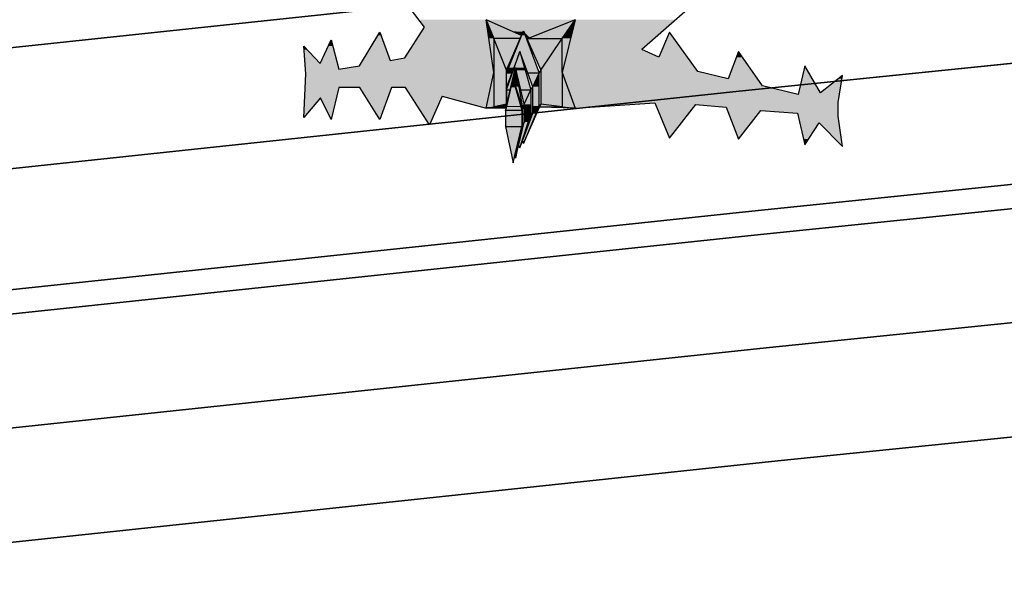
# Model space of a CAD drawing. Header units: millimetres. Extents: x 0 to 16721, y 217 to 10981.
# Tile 359 of 394: x 6997 to 7283, y 5933 to 6094. Entities that reach past the tile are written whole.
import ezdxf

# ---------------------------------------------------------------- set-up
doc = ezdxf.new("R2010")
doc.units = ezdxf.units.MM
doc.layers.add('PDF_PSS & TL', color=7, linetype='Continuous', true_color=0x7fffdf)

msp = doc.modelspace()

# ---------------------------------------------------------------- linework, layer by layer
at = {"layer": 'PDF_PSS & TL', "color": 4, "lineweight": 25}
for points in [[(9262.65, 6315.86), (8844.45, 6274.14), (8448.22, 6232.69), (8038.35, 6192.01), (7660.05, 6154.32), (7202.62, 6107.54), (6840.83, 6069.07), (6469.42, 6033.08), (6129.33, 5997.99), (5712.05, 5954.97), (5350.26, 5914.95), (4896.33, 5864.79), (4567.93, 5827.36), (4205.36, 5786.03), (3794.45, 5739.64), (3375.48, 5692.47)], [(3375.48, 5692.47), (3794.45, 5739.64), (4205.36, 5786.03), (4567.93, 5827.36), (4896.33, 5864.79), (5350.26, 5914.95), (5712.05, 5954.97), (6129.33, 5997.99), (6469.42, 6033.08), (6840.83, 6069.07), (7202.62, 6107.54), (7660.05, 6154.32), (8038.35, 6192.01), (8448.22, 6232.69), (8844.45, 6274.14), (9262.65, 6315.86)], [(9266.28, 6281.03), (8848.09, 6239.31), (8451.73, 6197.86), (8041.86, 6157.18), (7663.56, 6119.49), (7206.25, 6072.71), (6844.46, 6034.25), (6472.92, 5998.38), (6132.96, 5963.16), (5715.68, 5920.15), (5354.02, 5880.12), (4900.22, 5829.96), (4571.96, 5792.53), (4209.39, 5751.21), (3798.34, 5704.81), (3379.5, 5657.77)], [(3379.5, 5657.77), (3798.34, 5704.81), (4209.39, 5751.21), (4571.96, 5792.53), (4900.22, 5829.96), (5354.02, 5880.12), (5715.68, 5920.15), (6132.96, 5963.16), (6472.92, 5998.38), (6844.46, 6034.25), (7206.25, 6072.71), (7663.56, 6119.49), (8041.86, 6157.18), (8451.73, 6197.86), (8848.09, 6239.31), (9266.28, 6281.03)], [(9269.78, 6246.2), (8851.59, 6204.48), (8455.23, 6163.03), (8045.36, 6122.35), (7667.06, 6084.67), (7209.88, 6037.88), (6847.96, 5999.42), (6476.42, 5963.55), (6136.47, 5928.46), (5719.44, 5885.32), (5357.91, 5845.42), (4904.11, 5795.26), (4575.85, 5757.83), (4213.28, 5716.51), (3802.23, 5670.11), (3383.39, 5622.94)], [(3383.39, 5622.94), (3802.23, 5670.11), (4213.28, 5716.51), (4575.85, 5757.83), (4904.11, 5795.26), (5357.91, 5845.42), (5719.44, 5885.32), (6136.47, 5928.46), (6476.42, 5963.55), (6847.96, 5999.42), (7209.88, 6037.88), (7667.06, 6084.67), (8045.36, 6122.35), (8455.23, 6163.03), (8851.59, 6204.48), (9269.78, 6246.2)]]:
    msp.add_lwpolyline(points, dxfattribs=at)
at = {"layer": 'PDF_PSS & TL', "color": 2, "lineweight": 25}
for points in [[(9270.43, 6239.18), (8852.37, 6197.47), (8456.01, 6156.14), (8046, 6115.34), (7667.84, 6077.78), (7210.53, 6030.87), (6848.61, 5992.53), (6477.07, 5956.53), (6137.24, 5921.45), (5720.22, 5878.43), (5358.69, 5838.41), (4904.89, 5788.24), (4576.62, 5750.82), (4214.05, 5709.49), (3803.01, 5663.1), (3384.17, 5616.05)], [(3384.17, 5616.05), (3803.01, 5663.1), (4214.05, 5709.49), (4576.62, 5750.82), (4904.89, 5788.24), (5358.69, 5838.41), (5720.22, 5878.43), (6137.24, 5921.45), (6477.07, 5956.53), (6848.61, 5992.53), (7210.53, 6030.87), (7667.84, 6077.78), (8046, 6115.34), (8456.01, 6156.14), (8852.37, 6197.47), (9270.43, 6239.18)], [(9273.8, 6206.43), (8855.61, 6164.59), (8459.38, 6123.26), (8049.25, 6082.46), (7671.08, 6044.9), (7214.04, 5998.12), (6851.98, 5959.65), (6480.32, 5923.65), (6140.62, 5888.57), (5723.73, 5845.55), (5362.32, 5805.66), (4908.52, 5755.49), (4580.39, 5718.07), (4217.82, 5676.74), (3806.65, 5630.35), (3387.81, 5583.17)], [(3387.81, 5583.17), (3806.65, 5630.35), (4217.82, 5676.74), (4580.39, 5718.07), (4908.52, 5755.49), (5362.32, 5805.66), (5723.73, 5845.55), (6140.62, 5888.57), (6480.32, 5923.65), (6851.98, 5959.65), (7214.04, 5998.12), (7671.08, 6044.9), (8049.25, 6082.46), (8459.38, 6123.26), (8855.61, 6164.59), (9273.8, 6206.43)], [(9277.05, 6173.55), (8858.99, 6131.84), (8462.63, 6090.38), (8052.5, 6049.71), (7674.46, 6012.02), (7217.41, 5965.24), (6855.36, 5926.77), (6483.56, 5890.9), (6143.99, 5855.82), (5727.23, 5812.8), (5365.83, 5772.78), (4912.29, 5722.61), (4584.16, 5685.32), (4221.46, 5643.99), (3810.41, 5597.47), (3391.57, 5550.43)], [(3391.57, 5550.43), (3810.41, 5597.47), (4221.46, 5643.99), (4584.16, 5685.32), (4912.29, 5722.61), (5365.83, 5772.78), (5727.23, 5812.8), (6143.99, 5855.82), (6483.56, 5890.9), (6855.36, 5926.77), (7217.41, 5965.24), (7674.46, 6012.02), (8052.5, 6049.71), (8462.63, 6090.38), (8858.99, 6131.84), (9277.05, 6173.55)]]:
    msp.add_lwpolyline(points, dxfattribs=at)
at = {"layer": 'PDF_PSS & TL', "color": 7, "lineweight": 25}
for points in [[(7253.15, 6150.83), (7177.9, 6084.82)], [(7114.74, 6091.31), (7089.01, 6125.1)], [(7119.81, 6071.3), (7132.68, 6067.79), (7134.88, 6078.19), (7132.68, 6093.52)], [(7142.94, 6088.97), (7132.68, 6093.52), (7134.88, 6088.06)], [(7144.89, 6088.06), (7154.77, 6088.06), (7158.54, 6093.52), (7144.89, 6088.06), (7144.5, 6088.06)], [(7158.54, 6093.52), (7154.77, 6078.19), (7158.54, 6067.79)], [(7095.77, 6080.14), (7101.74, 6089.88), (7104.73, 6081.7)], [(7109.02, 6082.48), (7114.74, 6091.31)], [(7138.52, 6068.31), (7138.52, 6068.44), (7138.52, 6068.96), (7138.52, 6077.93), (7143.46, 6090.27), (7148.01, 6077.93)], [(7142.55, 6088.06), (7142.94, 6088.97), (7143.46, 6090.27), (7144.37, 6088.32), (7144.5, 6088.06), (7148.53, 6078.84)], [(7185.96, 6089.88), (7182.84, 6082.61)], [(7194.15, 6078.45), (7185.96, 6089.88)], [(7084.33, 6080.79), (7087.58, 6087.67)], [(7087.58, 6087.67), (7089.79, 6079.1)], [(7134.88, 6088.06), (7134.88, 6078.19)], [(7138.52, 6068.96), (7138.52, 6078.84), (7134.88, 6088.06)], [(7138.52, 6078.84), (7142.55, 6088.06), (7134.89, 6088.06)], [(7144.89, 6088.06), (7144.37, 6088.32)], [(7148.53, 6078.84), (7154.77, 6088.06)], [(7154.77, 6078.19), (7154.77, 6088.06)], [(7079.65, 6085.85), (7084.33, 6080.79)], [(7079.65, 6065.06), (7080.17, 6077.8), (7079.65, 6085.85)], [(7138.52, 6073.12), (7142.42, 6084.3), (7145.67, 6073.12)], [(7146.19, 6074.03), (7144.76, 6077.93), (7142.42, 6084.29), (7140.08, 6077.93), (7138.52, 6074.03)], [(7182.84, 6082.61), (7177.9, 6084.81)], [(7205.97, 6084.3), (7202.98, 6076.37)], [(7212.99, 6074.29), (7205.97, 6084.29)], [(7104.73, 6081.7), (7109.02, 6082.48)], [(7089.79, 6079.1), (7095.77, 6080.14)], [(7143.2, 6067.92), (7143.72, 6068.96), (7142.68, 6073.12), (7141.12, 6079.62), (7139.56, 6073.12), (7138.52, 6068.96), (7134.88, 6068.18)], [(7134.88, 6078.19), (7134.88, 6068.18)], [(7140.08, 6077.93), (7138.52, 6077.93), (7138.52, 6078.84)], [(7139.82, 6073.9), (7141.12, 6079.62), (7143.2, 6067.92)], [(7154.77, 6068.18), (7148.53, 6068.96), (7148.01, 6068.44), (7148.01, 6077.93), (7148.53, 6078.84), (7148.53, 6068.96)], [(7154.77, 6078.19), (7154.77, 6068.18), (7158.54, 6067.79), (7148.14, 6068.05)], [(7202.98, 6076.37), (7194.15, 6078.45)], [(7229.88, 6072.21), (7225.34, 6080.14), (7223.39, 6071.82)], [(7138.52, 6068.44), (7138.52, 6074.03), (7138.52, 6077.93)], [(7140.47, 6076.24), (7139.82, 6073.9), (7138.52, 6068.31), (7138.52, 6068.18)], [(7143.07, 6067.14), (7140.47, 6076.24), (7143.2, 6067.92)], [(7148.01, 6077.93), (7144.76, 6077.93)], [(7146.19, 6066.36), (7146.19, 6074.03), (7148.01, 6077.93)], [(7236.25, 6077.28), (7229.88, 6072.21)], [(7234.95, 6069.48), (7236.25, 6077.28)], [(7089.79, 6073.77), (7087.58, 6064.54), (7084.46, 6070.78)], [(7095.9, 6073.77), (7089.79, 6073.77)], [(7101.74, 6064.54), (7095.9, 6073.77)], [(7105.12, 6073.77), (7101.75, 6064.54)], [(7109.15, 6073.77), (7105.12, 6073.77)], [(7116.17, 6062.98), (7109.15, 6073.77)], [(7138.52, 6074.03), (7138.52, 6073.12), (7139.56, 6073.12)], [(7138.52, 6068.44), (7138.52, 6068.96), (7138.52, 6073.12), (7138.52, 6068.31)], [(7142.68, 6073.12), (7145.67, 6073.12)], [(7145.67, 6065.97), (7143.72, 6063.76), (7143.72, 6068.96), (7145.67, 6073.12)], [(7145.67, 6073.12), (7146.19, 6074.03)], [(7145.67, 6073.12), (7145.67, 6065.97), (7146.19, 6066.36)], [(7223.39, 6071.82), (7212.99, 6074.29)], [(7084.46, 6070.78), (7079.65, 6065.06)], [(7119.81, 6071.3), (7116.17, 6062.98)], [(7132.68, 6067.79), (7134.88, 6068.18), (7138.52, 6068.18), (7138.52, 6068.44)], [(7138.26, 6067.14), (7138.52, 6067.92), (7138.52, 6068.18)], [(7143.07, 6062.46), (7143.07, 6067.14), (7138.26, 6067.14), (7138.26, 6062.46), (7143.07, 6062.46), (7143.2, 6063.24), (7143.2, 6067.92), (7143.07, 6067.14)], [(7138.52, 6068.96), (7138.52, 6068.31), (7138.52, 6068.96)], [(7138.52, 6068.44), (7138.52, 6068.44)], [(7138.52, 6068.31), (7138.52, 6068.31)], [(7148.01, 6068.44), (7143.46, 6057.52), (7143.2, 6058.3)], [(7143.46, 6057.52), (7148.14, 6068.05), (7148.14, 6068.18)], [(7146.19, 6066.36), (7148.01, 6068.44)], [(7148.53, 6068.96), (7148.14, 6068.18), (7154.77, 6068.18)], [(7158.54, 6067.79), (7181.67, 6069.35)], [(7159.45, 6068.57), (7159.45, 6068.57)], [(7181.67, 6069.35), (7185.96, 6059.08)], [(7185.96, 6059.08), (7193.63, 6068.83)], [(7193.63, 6068.83), (7202.46, 6068.05)], [(7202.46, 6068.05), (7205.97, 6058.82)], [(7205.97, 6058.82), (7212.47, 6067.14)], [(7212.47, 6067.14), (7223.13, 6066.36)], [(7234.95, 6065.45), (7234.95, 6069.48)], [(7142.03, 6056.87), (7142.42, 6056.22), (7145.67, 6065.97)], [(7142.42, 6056.22), (7143.2, 6058.3), (7146.19, 6066.36)], [(7223.13, 6066.36), (7225.34, 6057.13)], [(7236.25, 6056.61), (7234.95, 6065.45)], [(7138.26, 6062.46), (7140.47, 6051.94), (7143.07, 6062.46)], [(7140.47, 6051.94), (7140.99, 6054.01), (7143.2, 6063.24)], [(7141.12, 6053.23), (7142.03, 6056.87), (7143.72, 6063.76), (7143.2, 6063.24), (7141.12, 6053.23), (7140.99, 6054.01)], [(7225.34, 6057.13), (7229.49, 6063.5)], [(7229.49, 6063.5), (7236.25, 6056.61)]]:
    msp.add_lwpolyline(points, dxfattribs=at)
at = {"layer": 'PDF_PSS & TL', "lineweight": 0}
for points in [[(7143.33, 6089.88), (7140.86, 6089.88)], [(7191.16, 6082.61), (7185.96, 6089.88)], [(7229.88, 6072.21), (7225.34, 6080.14)]]:
    msp.add_lwpolyline(points, close=True, dxfattribs=at)
at = {"layer": 'PDF_PSS & TL', "color": 46, "lineweight": 0, "true_color": 0x725600}
for points in [[(7134.88, 6078.19), (7134.88, 6077.93)], [(7154.77, 6078.19), (7154.77, 6077.93)], [(7134.88, 6068.18), (7134.88, 6077.93)], [(7158.41, 6068.18), (7154.77, 6077.93)], [(7134.88, 6068.18), (7135.14, 6068.18)], [(7138.52, 6068.18), (7135.14, 6068.18)], [(7142.68, 6068.31), (7138.52, 6068.31)], [(7142.68, 6068.31), (7138.52, 6068.31)], [(7143.2, 6068.18), (7143.2, 6067.92)], [(7154.38, 6068.18), (7154.77, 6068.18)]]:
    msp.add_lwpolyline(points, close=True, dxfattribs=at)
at = {"layer": 'PDF_PSS & TL', "color": 7, "lineweight": 25}
msp.add_lwpolyline([(7132.68, 6067.79), (7138.52, 6067.92)], close=True, dxfattribs=at)
at = {"layer": 'PDF_PSS & TL', "transparency": 33554559}
for points in [[(7132.68, 6093.52), (7113.05, 6093.52), (7133.07, 6091.31)], [(7113.05, 6093.52), (7133.07, 6091.31), (7114.74, 6091.31)], [(7158.54, 6093.52), (7132.68, 6093.52), (7150.48, 6090.27)], [(7132.68, 6093.52), (7150.48, 6090.27), (7139.82, 6090.27)], [(7158.54, 6093.52), (7177.9, 6084.82), (7156.46, 6084.82)], [(7187.91, 6093.52), (7158.54, 6093.52), (7177.9, 6084.82)], [(7101.74, 6089.88), (7102.13, 6088.97), (7101.23, 6088.97)], [(7114.74, 6091.31), (7134.23, 6082.48), (7109.02, 6082.48)], [(7133.07, 6091.31), (7114.74, 6091.31), (7134.23, 6082.48)], [(7143.46, 6090.27), (7139.82, 6090.27), (7143.33, 6089.88)], [(7139.82, 6090.27), (7143.33, 6089.88), (7140.86, 6089.88)], [(7143.33, 6089.88), (7143.33, 6089.88), (7140.86, 6089.88)], [(7140.86, 6089.88), (7143.33, 6089.88), (7142.94, 6088.97)], [(7150.48, 6090.27), (7143.46, 6090.27), (7149.31, 6089.88)], [(7143.46, 6090.27), (7149.31, 6089.88), (7143.72, 6089.88)], [(7143.72, 6089.88), (7144.37, 6088.32), (7145.28, 6088.32)], [(7143.72, 6089.88), (7149.31, 6089.88), (7145.28, 6088.32)], [(7185.96, 6089.88), (7191.16, 6082.61), (7182.84, 6082.61)], [(7087.58, 6087.67), (7088.1, 6085.85), (7086.67, 6085.85)], [(7101.23, 6088.97), (7104.73, 6081.7), (7096.81, 6081.7)], [(7102.13, 6088.97), (7101.23, 6088.97), (7104.73, 6081.7)], [(7144.37, 6088.32), (7145.28, 6088.32), (7144.89, 6088.06)], [(7079.65, 6085.85), (7080.56, 6084.82), (7079.78, 6084.82)], [(7080.56, 6084.82), (7079.78, 6084.82), (7084.33, 6080.79)], [(7079.78, 6084.82), (7084.33, 6080.79), (7079.91, 6080.79)], [(7086.67, 6085.85), (7089.4, 6080.79), (7084.33, 6080.79)], [(7088.1, 6085.85), (7086.67, 6085.85), (7089.4, 6080.79)], [(7156.46, 6084.82), (7182.84, 6082.61), (7155.81, 6082.61)], [(7177.9, 6084.82), (7156.46, 6084.82), (7182.84, 6082.61)], [(7205.97, 6084.3), (7207.14, 6082.61), (7205.32, 6082.61)], [(7096.81, 6081.7), (7134.62, 6080.14), (7095.77, 6080.14)], [(7134.36, 6081.7), (7096.81, 6081.7), (7134.62, 6080.14)], [(7109.02, 6082.48), (7134.36, 6081.7), (7104.74, 6081.7)], [(7134.23, 6082.48), (7109.02, 6082.48), (7134.36, 6081.7)], [(7155.81, 6082.61), (7194.15, 6078.45), (7154.9, 6078.45)], [(7191.16, 6082.61), (7155.81, 6082.61), (7194.15, 6078.45)], [(7205.32, 6082.61), (7211.43, 6076.37), (7202.98, 6076.37)], [(7207.14, 6082.61), (7205.32, 6082.61), (7211.43, 6076.37)], [(7089.4, 6080.79), (7079.91, 6080.79), (7089.79, 6079.1)], [(7079.91, 6080.79), (7089.79, 6079.1), (7080.04, 6079.1)], [(7134.75, 6079.1), (7080.04, 6079.1), (7134.88, 6078.19)], [(7080.04, 6079.1), (7134.88, 6078.19), (7080.04, 6078.19)], [(7134.88, 6078.19), (7080.04, 6078.19), (7134.75, 6077.8)], [(7080.04, 6078.19), (7134.75, 6077.8), (7080.17, 6077.8)], [(7095.77, 6080.14), (7134.75, 6079.1), (7089.79, 6079.1)], [(7134.62, 6080.14), (7095.77, 6080.14), (7134.75, 6079.1)], [(7154.9, 6078.45), (7195.32, 6078.19), (7154.77, 6078.19)], [(7195.32, 6078.19), (7154.77, 6078.19), (7202.98, 6076.37)], [(7154.77, 6078.19), (7202.98, 6076.37), (7155.42, 6076.37)], [(7194.15, 6078.45), (7154.9, 6078.45), (7195.32, 6078.19)], [(7225.34, 6080.14), (7229.88, 6072.21), (7223.52, 6072.21)], [(7080.17, 6077.8), (7133.97, 6073.77), (7080.04, 6073.77)], [(7134.75, 6077.8), (7080.17, 6077.8), (7133.97, 6073.77)], [(7211.43, 6076.37), (7155.42, 6076.37), (7212.99, 6074.29)], [(7155.42, 6076.37), (7212.99, 6074.29), (7156.2, 6074.29)], [(7235.21, 6076.37), (7235.47, 6072.21), (7229.89, 6072.21)], [(7236.25, 6077.28), (7236.12, 6076.37), (7235.21, 6076.37)], [(7236.12, 6076.37), (7235.21, 6076.37), (7235.47, 6072.21)], [(7080.04, 6073.77), (7089.14, 6070.78), (7079.91, 6070.78)], [(7089.79, 6073.77), (7080.04, 6073.77), (7089.14, 6070.78)], [(7095.9, 6073.77), (7101.36, 6065.06), (7102, 6065.06)], [(7095.9, 6073.77), (7105.12, 6073.77), (7102, 6065.06)], [(7133.98, 6073.77), (7109.15, 6073.77), (7133.46, 6071.3)], [(7109.15, 6073.77), (7133.46, 6071.3), (7110.71, 6071.3)], [(7212.99, 6074.29), (7156.2, 6074.29), (7223.39, 6071.82)], [(7156.2, 6074.29), (7223.39, 6071.82), (7157.11, 6071.82)], [(7079.91, 6070.78), (7083.42, 6069.48), (7079.78, 6069.48)], [(7084.46, 6070.78), (7079.91, 6070.78), (7083.42, 6069.48)], [(7089.14, 6070.78), (7084.46, 6070.78), (7088.75, 6069.48)], [(7084.46, 6070.78), (7088.75, 6069.48), (7085.11, 6069.48)], [(7119.81, 6071.3), (7110.71, 6071.3), (7119.68, 6070.78)], [(7110.71, 6071.3), (7119.68, 6070.78), (7111.1, 6070.78)], [(7119.68, 6070.78), (7111.1, 6070.78), (7116.43, 6063.5)], [(7111.1, 6070.78), (7116.43, 6063.5), (7115.91, 6063.5)], [(7133.45, 6071.3), (7119.81, 6071.3), (7133.32, 6070.78)], [(7119.81, 6071.3), (7133.32, 6070.78), (7121.89, 6070.78)], [(7133.33, 6070.78), (7121.89, 6070.78), (7132.81, 6068.05)], [(7121.89, 6070.78), (7132.81, 6068.05), (7131.51, 6068.05)], [(7235.34, 6071.82), (7157.11, 6071.82), (7234.95, 6069.48)], [(7157.11, 6071.82), (7234.95, 6069.48), (7157.89, 6069.48)], [(7223.52, 6072.21), (7235.34, 6071.82), (7223.39, 6071.82)], [(7235.47, 6072.21), (7223.52, 6072.21), (7235.34, 6071.82)], [(7079.78, 6069.48), (7080.04, 6065.45), (7079.65, 6065.45)], [(7083.42, 6069.48), (7079.78, 6069.48), (7080.04, 6065.45)], [(7088.75, 6069.48), (7085.11, 6069.48), (7087.71, 6065.06)], [(7085.11, 6069.48), (7087.71, 6065.06), (7087.32, 6065.06)], [(7131.51, 6068.05), (7132.81, 6068.05), (7132.68, 6067.79)], [(7234.95, 6069.48), (7157.89, 6069.48), (7234.95, 6069.35)], [(7157.89, 6069.48), (7234.95, 6069.35), (7157.89, 6069.35)], [(7181.67, 6069.35), (7157.89, 6069.35), (7174.65, 6068.83)], [(7157.89, 6069.35), (7174.65, 6068.83), (7158.15, 6068.83)], [(7174.65, 6068.83), (7158.15, 6068.83), (7163.61, 6068.05)], [(7158.15, 6068.83), (7163.61, 6068.05), (7158.41, 6068.05)], [(7158.41, 6068.05), (7163.61, 6068.05), (7158.54, 6067.79)], [(7234.95, 6069.35), (7181.67, 6069.35), (7234.95, 6068.83)], [(7181.67, 6069.35), (7234.95, 6068.83), (7181.93, 6068.83)], [(7193.63, 6068.83), (7181.93, 6068.83), (7192.98, 6068.05)], [(7181.93, 6068.83), (7192.98, 6068.05), (7182.19, 6068.05)], [(7192.98, 6068.05), (7182.19, 6068.05), (7189.08, 6062.98)], [(7182.19, 6068.05), (7189.08, 6062.98), (7184.4, 6062.98)], [(7234.95, 6068.83), (7193.63, 6068.83), (7234.95, 6068.05)], [(7193.63, 6068.83), (7234.95, 6068.05), (7202.46, 6068.05)], [(7234.95, 6068.05), (7202.46, 6068.05), (7234.95, 6067.14)], [(7202.46, 6068.05), (7234.95, 6067.14), (7202.85, 6067.14)], [(7212.47, 6067.14), (7202.85, 6067.14), (7211.82, 6066.36)], [(7202.85, 6067.14), (7211.82, 6066.36), (7203.11, 6066.36)], [(7234.95, 6067.14), (7212.47, 6067.14), (7234.95, 6066.36)], [(7212.47, 6067.14), (7234.95, 6066.36), (7223.13, 6066.36)], [(7079.65, 6065.45), (7080.04, 6065.45), (7079.65, 6065.06)], [(7087.32, 6065.06), (7087.71, 6065.06), (7087.58, 6064.54)], [(7101.36, 6065.06), (7102, 6065.06), (7101.74, 6064.54)], [(7203.11, 6066.36), (7205.84, 6059.08), (7206.23, 6059.08)], [(7203.11, 6066.36), (7211.82, 6066.36), (7206.23, 6059.08)], [(7234.95, 6066.36), (7223.13, 6066.36), (7234.95, 6065.45)], [(7223.13, 6066.36), (7234.95, 6065.45), (7223.39, 6065.45)], [(7234.95, 6065.45), (7223.39, 6065.45), (7235.21, 6063.5)], [(7223.39, 6065.45), (7235.21, 6063.5), (7223.78, 6063.5)], [(7115.91, 6063.5), (7116.43, 6063.5), (7116.17, 6062.98)], [(7184.4, 6062.98), (7189.08, 6062.98), (7185.96, 6059.08)], [(7229.49, 6063.5), (7223.78, 6063.5), (7229.23, 6062.98)], [(7223.78, 6063.5), (7229.23, 6062.98), (7223.91, 6062.98)], [(7223.91, 6062.98), (7224.95, 6058.82), (7226.51, 6058.82)], [(7223.91, 6062.98), (7229.23, 6062.98), (7226.51, 6058.82)], [(7235.21, 6063.5), (7229.49, 6063.5), (7235.34, 6062.98)], [(7229.49, 6063.5), (7235.34, 6062.98), (7230.01, 6062.98)], [(7230.01, 6062.98), (7235.73, 6057.13), (7236.25, 6057.13)], [(7230.01, 6062.98), (7235.34, 6062.98), (7236.25, 6057.13)], [(7205.84, 6059.08), (7206.23, 6059.08), (7205.97, 6058.82)], [(7224.95, 6058.82), (7226.51, 6058.82), (7225.34, 6057.13)], [(7235.73, 6057.13), (7236.25, 6057.13), (7236.25, 6056.61)]]:
    msp.add_solid(points, dxfattribs=at)
at = {"layer": 'PDF_PSS & TL', "color": 46, "true_color": 0x725600, "transparency": 33554559}
for points in [[(7139.82, 6090.27), (7132.68, 6093.52), (7133.98, 6090.27)], [(7132.68, 6093.52), (7133.98, 6090.27), (7133.2, 6090.27)], [(7158.54, 6093.52), (7156.33, 6090.27), (7150.48, 6090.27)], [(7157.76, 6090.27), (7158.54, 6093.52), (7156.33, 6090.27)], [(7133.98, 6090.27), (7133.2, 6090.27), (7134.88, 6088.06)], [(7133.2, 6090.27), (7134.88, 6088.06), (7133.46, 6088.06)], [(7139.82, 6090.27), (7133.98, 6090.27), (7142.94, 6088.97)], [(7133.98, 6090.27), (7142.94, 6088.97), (7134.5, 6088.97)], [(7143.46, 6090.27), (7143.98, 6088.97), (7142.94, 6088.97)], [(7150.48, 6090.27), (7154.77, 6088.06), (7144.89, 6088.06)], [(7156.33, 6090.27), (7150.48, 6090.27), (7154.77, 6088.06)], [(7156.33, 6090.27), (7157.24, 6088.06), (7154.77, 6088.06)], [(7157.76, 6090.27), (7156.33, 6090.27), (7157.24, 6088.06)], [(7134.88, 6088.06), (7133.46, 6088.06), (7134.88, 6078.84)], [(7133.46, 6088.06), (7134.88, 6078.84), (7134.75, 6078.84)], [(7142.94, 6088.97), (7134.5, 6088.97), (7142.55, 6088.06)], [(7134.5, 6088.97), (7142.55, 6088.06), (7134.88, 6088.06)], [(7134.88, 6088.06), (7136.44, 6084.3), (7134.88, 6084.3)], [(7142.55, 6088.06), (7134.89, 6088.06), (7138.78, 6079.62)], [(7134.89, 6088.06), (7138.78, 6079.62), (7138.26, 6079.62)], [(7142.94, 6088.97), (7145.8, 6084.3), (7141.12, 6084.3)], [(7143.98, 6088.97), (7142.94, 6088.97), (7145.8, 6084.3)], [(7154.77, 6088.06), (7144.5, 6088.06), (7152.17, 6084.3)], [(7144.5, 6088.06), (7152.17, 6084.3), (7146.19, 6084.3)], [(7154.77, 6088.06), (7154.77, 6084.3), (7152.17, 6084.3)], [(7157.24, 6088.06), (7154.77, 6088.06), (7156.33, 6084.3)], [(7154.77, 6088.06), (7156.33, 6084.3), (7154.77, 6084.3)], [(7136.44, 6084.3), (7134.88, 6084.3), (7138.52, 6078.84)], [(7134.88, 6084.3), (7138.52, 6078.84), (7134.88, 6078.84)], [(7141.12, 6084.3), (7140.6, 6079.62), (7139.17, 6079.62)], [(7142.42, 6084.3), (7141.12, 6084.3), (7140.6, 6079.62)], [(7142.42, 6084.3), (7143.72, 6079.62), (7140.73, 6079.62)], [(7145.8, 6084.3), (7142.42, 6084.3), (7147.49, 6079.62)], [(7142.42, 6084.3), (7147.49, 6079.62), (7144.11, 6079.62)], [(7152.17, 6084.3), (7146.19, 6084.3), (7148.92, 6079.62)], [(7146.19, 6084.3), (7148.92, 6079.62), (7148.14, 6079.62)], [(7152.17, 6084.3), (7154.77, 6079.62), (7148.92, 6079.62)], [(7154.77, 6084.3), (7152.17, 6084.3), (7154.77, 6079.62)], [(7154.77, 6084.3), (7154.77, 6078.84), (7155.03, 6078.84)], [(7154.77, 6084.3), (7156.33, 6084.3), (7155.03, 6078.84)], [(7134.75, 6078.84), (7134.88, 6078.84), (7134.88, 6078.19)], [(7138.52, 6078.84), (7134.88, 6078.84), (7138.52, 6078.19)], [(7134.88, 6078.84), (7138.52, 6078.19), (7134.88, 6078.19)], [(7138.52, 6078.19), (7134.88, 6078.19), (7138.52, 6068.96)], [(7134.88, 6078.19), (7138.52, 6068.96), (7134.88, 6068.96)], [(7138.26, 6079.62), (7138.78, 6079.62), (7138.52, 6078.84)], [(7139.17, 6079.62), (7140.08, 6077.93), (7138.52, 6077.93)], [(7140.47, 6078.84), (7139.56, 6073.12), (7138.52, 6073.12)], [(7140.6, 6079.62), (7139.17, 6079.62), (7140.08, 6077.93)], [(7140.99, 6078.84), (7140.47, 6078.84), (7139.56, 6073.12)], [(7140.73, 6079.62), (7140.99, 6078.84), (7140.47, 6078.84)], [(7140.99, 6078.84), (7141.77, 6076.24), (7140.47, 6076.24)], [(7141.12, 6079.62), (7140.73, 6079.62), (7140.99, 6078.84)], [(7141.12, 6079.62), (7141.25, 6078.84), (7140.99, 6078.84)], [(7141.25, 6078.84), (7140.99, 6078.84), (7141.77, 6076.24)], [(7143.72, 6079.62), (7141.12, 6079.62), (7143.98, 6078.84)], [(7141.12, 6079.62), (7143.98, 6078.84), (7141.38, 6078.84)], [(7141.38, 6078.84), (7142.68, 6073.12), (7145.67, 6073.12)], [(7141.38, 6078.84), (7143.98, 6078.84), (7145.67, 6073.12)], [(7147.49, 6079.62), (7144.11, 6079.62), (7148.01, 6077.93)], [(7144.11, 6079.62), (7148.01, 6077.93), (7144.76, 6077.93)], [(7148.14, 6079.62), (7148.92, 6079.62), (7148.53, 6078.84)], [(7148.92, 6079.62), (7154.77, 6078.84), (7148.53, 6078.84)], [(7154.77, 6078.84), (7148.53, 6078.84), (7154.77, 6078.19)], [(7148.53, 6078.84), (7154.77, 6078.19), (7148.53, 6078.19)], [(7154.77, 6078.19), (7148.53, 6078.19), (7154.77, 6077.93)], [(7148.53, 6078.19), (7154.77, 6077.93), (7148.53, 6077.93)], [(7154.77, 6079.62), (7148.92, 6079.62), (7154.77, 6078.84)], [(7154.77, 6078.84), (7155.03, 6078.84), (7154.77, 6078.19)], [(7134.88, 6077.93), (7134.88, 6068.18), (7132.81, 6068.18)], [(7138.52, 6077.93), (7140.08, 6077.93), (7138.52, 6074.03)], [(7140.47, 6076.24), (7141.12, 6074.03), (7139.95, 6074.03)], [(7140.47, 6076.24), (7139.95, 6074.03), (7139.95, 6074.03)], [(7139.95, 6074.03), (7139.95, 6074.03), (7140.47, 6076.24)], [(7141.77, 6076.24), (7140.47, 6076.24), (7142.16, 6074.03)], [(7140.47, 6076.24), (7142.16, 6074.03), (7141.25, 6074.03)], [(7144.76, 6077.93), (7148.01, 6077.93), (7146.19, 6074.03)], [(7147.23, 6076.24), (7148.01, 6074.03), (7146.19, 6074.03)], [(7148.01, 6077.93), (7148.01, 6076.24), (7147.23, 6076.24)], [(7148.01, 6076.24), (7147.23, 6076.24), (7148.01, 6074.03)], [(7154.77, 6077.93), (7148.53, 6077.93), (7154.77, 6068.96)], [(7148.53, 6077.93), (7154.77, 6068.96), (7148.53, 6068.96)], [(7154.77, 6077.93), (7158.41, 6068.18), (7154.77, 6068.18)], [(7139.82, 6073.9), (7142.68, 6068.31), (7138.52, 6068.31)], [(7138.52, 6073.12), (7139.56, 6073.12), (7138.52, 6068.96)], [(7139.95, 6074.03), (7139.82, 6073.9), (7139.82, 6073.9)], [(7139.95, 6074.03), (7141.12, 6073.9), (7139.82, 6073.9)], [(7141.12, 6073.9), (7139.82, 6073.9), (7142.68, 6068.31)], [(7141.12, 6074.03), (7139.95, 6074.03), (7141.12, 6073.9)], [(7143.2, 6068.18), (7143.2, 6068.18), (7141.25, 6074.03)], [(7143.2, 6068.18), (7141.25, 6074.03), (7142.16, 6074.03)], [(7142.68, 6073.12), (7145.67, 6073.12), (7143.72, 6068.96)], [(7145.67, 6073.12), (7143.72, 6068.96), (7145.67, 6068.96)], [(7148.01, 6074.03), (7146.19, 6074.03), (7148.01, 6068.44)], [(7146.19, 6074.03), (7148.01, 6068.44), (7146.19, 6068.44)], [(7133.71, 6067.92), (7138.52, 6067.92), (7132.68, 6067.79)], [(7132.81, 6067.92), (7133.59, 6067.92), (7132.68, 6067.79)], [(7132.81, 6068.18), (7134.88, 6068.18), (7134.88, 6068.18)], [(7134.88, 6068.18), (7134.88, 6068.18), (7132.81, 6068.18)], [(7134.88, 6068.18), (7132.81, 6068.18), (7133.59, 6067.92)], [(7132.81, 6068.18), (7133.59, 6067.92), (7132.81, 6067.92)], [(7134.88, 6068.18), (7138.52, 6067.92), (7133.72, 6067.92)], [(7138.52, 6068.96), (7134.88, 6068.96), (7135.14, 6068.18)], [(7134.88, 6068.96), (7135.14, 6068.18), (7134.88, 6068.18)], [(7135.14, 6068.18), (7138.52, 6068.18), (7134.88, 6068.18)], [(7138.52, 6068.18), (7134.88, 6068.18), (7138.52, 6067.92)], [(7136.31, 6068.44), (7138.52, 6068.18), (7135.14, 6068.18)], [(7138.52, 6068.96), (7138.52, 6068.44), (7136.31, 6068.44)], [(7138.52, 6068.44), (7136.31, 6068.44), (7138.52, 6068.18)], [(7138.52, 6067.92), (7143.07, 6067.14), (7138.26, 6067.14)], [(7138.26, 6067.14), (7138.26, 6062.46), (7143.07, 6062.46)], [(7138.26, 6067.14), (7143.07, 6067.14), (7143.07, 6062.46)], [(7138.52, 6068.31), (7142.68, 6068.31), (7142.68, 6068.31)], [(7142.68, 6068.31), (7142.68, 6068.31), (7138.52, 6068.31)], [(7142.68, 6068.31), (7138.52, 6068.31), (7142.68, 6068.18)], [(7138.52, 6068.31), (7142.68, 6068.18), (7138.52, 6068.18)], [(7142.81, 6068.18), (7142.81, 6068.18), (7138.52, 6068.18)], [(7142.81, 6068.18), (7138.52, 6068.18), (7142.68, 6068.18)], [(7142.81, 6068.18), (7138.52, 6068.18), (7142.81, 6067.92)], [(7138.52, 6068.18), (7142.81, 6067.92), (7138.52, 6067.92)], [(7138.52, 6067.92), (7142.81, 6067.92), (7142.81, 6067.92)], [(7142.81, 6067.92), (7142.81, 6067.92), (7138.52, 6067.92)], [(7142.81, 6067.92), (7138.52, 6067.92), (7143.07, 6067.14)], [(7143.72, 6068.96), (7143.72, 6065.97), (7145.67, 6065.97)], [(7143.72, 6068.96), (7145.67, 6068.96), (7145.67, 6065.97)], [(7146.19, 6068.44), (7146.19, 6067.14), (7146.84, 6067.14)], [(7146.19, 6068.44), (7148.01, 6068.44), (7146.84, 6067.14)], [(7147.88, 6068.18), (7147.23, 6066.36), (7146.19, 6066.36)], [(7146.19, 6067.14), (7146.84, 6067.14), (7146.19, 6066.36)], [(7148.01, 6068.18), (7147.88, 6068.18), (7147.23, 6066.36)], [(7148.01, 6068.44), (7148.01, 6068.18), (7147.88, 6068.18)], [(7148.27, 6068.44), (7154.77, 6068.18), (7148.14, 6068.18)], [(7154.77, 6068.18), (7148.14, 6068.18), (7155.68, 6068.05)], [(7148.14, 6068.18), (7155.68, 6068.05), (7148.14, 6068.05)], [(7148.14, 6068.05), (7152.04, 6067.92), (7156.72, 6067.92)], [(7148.14, 6068.05), (7155.68, 6068.05), (7156.72, 6067.92)], [(7148.53, 6068.96), (7152.3, 6068.44), (7148.27, 6068.44)], [(7152.3, 6068.44), (7148.27, 6068.44), (7154.77, 6068.18)], [(7154.77, 6068.96), (7148.53, 6068.96), (7154.77, 6068.18)], [(7148.53, 6068.96), (7154.77, 6068.18), (7154.38, 6068.18)], [(7152.04, 6067.92), (7156.72, 6067.92), (7158.54, 6067.79)], [(7154.77, 6068.18), (7158.41, 6068.18), (7158.41, 6068.18)], [(7158.41, 6068.18), (7158.41, 6068.18), (7154.77, 6068.18)], [(7154.77, 6068.18), (7157.11, 6067.92), (7158.41, 6067.92)], [(7154.77, 6068.18), (7158.41, 6068.18), (7158.41, 6067.92)], [(7157.11, 6067.92), (7158.41, 6067.92), (7158.54, 6067.79)], [(7146.19, 6066.36), (7143.2, 6058.3), (7143.85, 6058.3)], [(7145.67, 6065.97), (7145.02, 6063.76), (7143.72, 6063.76)], [(7143.72, 6065.97), (7145.67, 6065.97), (7143.72, 6063.76)], [(7146.19, 6066.36), (7147.23, 6066.36), (7143.85, 6058.3)], [(7138.26, 6062.46), (7143.07, 6062.46), (7140.47, 6051.94)], [(7143.72, 6063.76), (7142.03, 6056.87), (7142.68, 6056.87)], [(7143.72, 6063.76), (7145.02, 6063.76), (7142.68, 6056.87)], [(7143.2, 6058.3), (7143.85, 6058.3), (7143.46, 6057.52)], [(7142.03, 6056.87), (7142.68, 6056.87), (7142.42, 6056.22)]]:
    msp.add_solid(points, dxfattribs=at)

doc.saveas('drawing.dxf')
